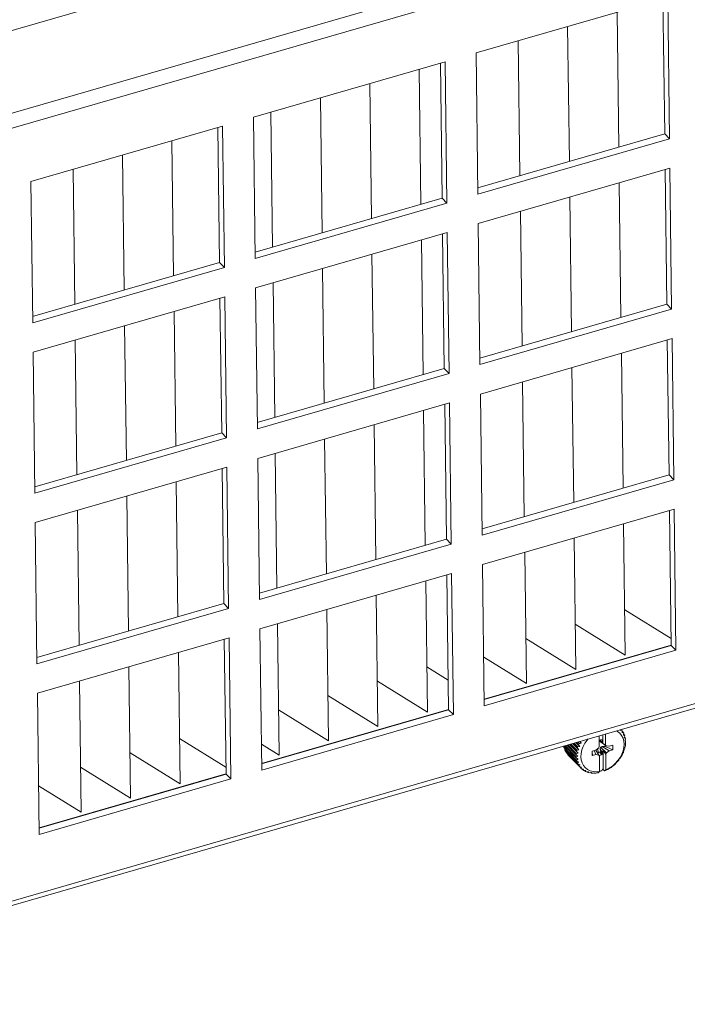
# Model space of a CAD drawing. Header units: millimetres. Extents: x 3925 to 5043, y -86 to 778.
# Tile 299 of 439: x 4835 to 4859, y 417 to 452. Entities that reach past the tile are written whole.
import ezdxf

# ---------------------------------------------------------------- set-up
doc = ezdxf.new("R2010")
doc.units = ezdxf.units.MM
doc.header["$LTSCALE"] = 46.255
doc.layers.add('H30K-FOG-FILDXF_CONTINUOUS_LINE', color=7, linetype='CONTINUOUS')
doc.layers.add('SW3DPS-52-39DXF_CONTINUOUS_LINE', color=7, linetype='CONTINUOUS')

msp = doc.modelspace()

# ---------------------------------------------------------------- linework, layer by layer
at = {"layer": 'H30K-FOG-FILDXF_CONTINUOUS_LINE', "color": 7, "linetype": 'Continuous', "lineweight": 0}
for p, q in [((4821.9532, 445.0439), (4892.402, 465.4061)), ((4822.13, 444.5502), (4892.5788, 464.9123)), ((4853.7738, 457.205), (4827.1892, 449.5211)), ((4858.2131, 452.8671), (4851.3346, 450.879)), ((4858.1045, 447.9782), (4858.0432, 452.818)), ((4858.2773, 447.8002), (4858.2131, 452.8671)), ((4856.3975, 452.3423), (4856.4588, 447.5026)), ((4854.6225, 451.8293), (4854.6837, 446.9895)), ((4852.8474, 451.3162), (4852.9087, 446.4764)), ((4851.3346, 450.879), (4851.3988, 445.812)), ((4850.2252, 450.5583), (4843.3467, 448.5702)), ((4849.2972, 450.2901), (4849.3585, 445.4503)), ((4850.1166, 445.6694), (4850.0554, 450.5092)), ((4850.2894, 445.4914), (4850.2252, 450.5583)), ((4847.5221, 449.777), (4847.5834, 444.9372)), ((4845.747, 449.264), (4845.8083, 444.4242)), ((4843.3467, 448.5702), (4843.4109, 443.5033)), ((4843.9719, 448.7509), (4844.0332, 443.9111)), ((4842.2373, 448.2495), (4835.3588, 446.2614)), ((4842.1288, 443.3607), (4842.0675, 448.2005)), ((4842.3015, 443.1826), (4842.2373, 448.2495)), ((4851.3959, 446.0392), (4858.1045, 447.9782)), ((4851.3988, 445.812), (4858.2773, 447.8002)), ((4858.2773, 447.8002), (4858.1045, 447.9782)), ((4840.4217, 447.7248), (4840.483, 442.885)), ((4838.6467, 447.2117), (4838.708, 442.3719)), ((4836.8716, 446.6987), (4836.9329, 441.8589)), ((4858.2906, 446.7468), (4851.4121, 444.7587)), ((4858.1821, 441.8579), (4858.1208, 446.6977)), ((4858.3548, 441.6798), (4858.2906, 446.7468)), ((4835.3588, 446.2614), (4835.423, 441.1945)), ((4856.4751, 446.222), (4856.5363, 441.3822)), ((4843.408, 443.7304), (4850.1166, 445.6694)), ((4850.2894, 445.4914), (4850.1166, 445.6694)), ((4854.7, 445.709), (4854.7613, 440.8692)), ((4843.4109, 443.5033), (4850.2894, 445.4914)), ((4852.9249, 445.1959), (4852.9862, 440.3561)), ((4851.4121, 444.7587), (4851.4763, 439.6917)), ((4850.3027, 444.438), (4843.4242, 442.4499)), ((4850.1942, 439.5491), (4850.1329, 444.3889)), ((4850.3669, 439.3711), (4850.3027, 444.438)), ((4849.3747, 444.1698), (4849.436, 439.33)), ((4847.5996, 443.6567), (4847.6609, 438.8169)), ((4835.4201, 441.4216), (4842.1288, 443.3607)), ((4835.423, 441.1945), (4842.3015, 443.1826)), ((4842.3015, 443.1826), (4842.1288, 443.3607)), ((4845.8245, 443.1437), (4845.8858, 438.3039)), ((4843.4242, 442.4499), (4843.4884, 437.3829)), ((4844.0494, 442.6306), (4844.1107, 437.7908)), ((4842.3148, 442.1292), (4835.4364, 440.1411)), ((4842.379, 437.0623), (4842.3148, 442.1292)), ((4842.2063, 437.2403), (4842.145, 442.0801)), ((4851.4734, 439.9189), (4858.1821, 441.8579)), ((4858.3548, 441.6798), (4858.1821, 441.8579)), ((4840.4993, 441.6045), (4840.5606, 436.7647)), ((4851.4763, 439.6917), (4858.3548, 441.6798)), ((4838.7242, 441.0914), (4838.7855, 436.2516)), ((4836.9491, 440.5783), (4837.0104, 435.7386)), ((4858.3681, 440.6265), (4851.4897, 438.6384)), ((4858.2596, 435.7376), (4858.1983, 440.5774)), ((4858.4323, 435.5595), (4858.3681, 440.6265)), ((4835.4364, 440.1411), (4835.5005, 435.0742)), ((4856.5526, 440.1017), (4856.6139, 435.2619)), ((4843.4855, 437.6101), (4850.1942, 439.5491)), ((4843.4884, 437.3829), (4850.3669, 439.3711)), ((4850.3669, 439.3711), (4850.1942, 439.5491)), ((4854.7775, 439.5886), (4854.8388, 434.7489)), ((4853.0024, 439.0756), (4853.0637, 434.2358)), ((4851.4897, 438.6384), (4851.5538, 433.5714)), ((4850.3802, 438.3177), (4843.5018, 436.3296)), ((4850.2717, 433.4288), (4850.2104, 438.2686)), ((4850.4444, 433.2507), (4850.3802, 438.3177)), ((4849.4522, 438.0495), (4849.5135, 433.2097)), ((4847.6771, 437.5364), (4847.7384, 432.6966)), ((4892.9288, 437.2783), (4822.4799, 416.9161)), ((4835.4976, 435.3013), (4842.2063, 437.2403)), ((4842.379, 437.0623), (4842.2063, 437.2403)), ((4892.8602, 437.0961), (4822.4114, 416.7339)), ((4835.5005, 435.0742), (4842.379, 437.0623)), ((4845.902, 437.0233), (4845.9633, 432.1835)), ((4844.1269, 436.5103), (4844.1882, 431.6705)), ((4843.5018, 436.3296), (4843.5659, 431.2626)), ((4842.3923, 436.0089), (4835.5139, 434.0208)), ((4842.2838, 431.12), (4842.2225, 435.9598)), ((4842.4565, 430.942), (4842.3923, 436.0089)), ((4851.551, 433.7986), (4858.2596, 435.7376)), ((4858.4323, 435.5595), (4858.2596, 435.7376)), ((4840.5768, 435.4841), (4840.6381, 430.6444)), ((4851.5538, 433.5714), (4858.4323, 435.5595)), ((4838.8017, 434.9711), (4838.863, 430.1313)), ((4837.0266, 434.458), (4837.0879, 429.6182)), ((4858.4456, 434.5061), (4851.5672, 432.518)), ((4858.3371, 429.6173), (4858.2758, 434.4571)), ((4858.5098, 429.4392), (4858.4456, 434.5061)), ((4835.5139, 434.0208), (4835.578, 428.9538)), ((4856.6301, 433.9814), (4856.6898, 429.2685)), ((4843.5631, 431.4898), (4850.2717, 433.4288)), ((4850.4444, 433.2507), (4850.2717, 433.4288)), ((4854.855, 433.4683), (4854.9147, 428.7554)), ((4843.5659, 431.2626), (4850.4444, 433.2507)), ((4853.0799, 432.9553), (4853.1396, 428.2423)), ((4851.5672, 432.518), (4851.6313, 427.4511)), ((4850.4577, 432.1974), (4843.5793, 430.2092)), ((4849.5297, 431.9291), (4849.5894, 427.2162)), ((4850.3492, 427.3085), (4850.2879, 432.1483)), ((4850.5219, 427.1304), (4850.4577, 432.1974)), ((4847.7546, 431.4161), (4847.8143, 426.7032)), ((4835.5752, 429.181), (4842.2838, 431.12)), ((4835.578, 428.9538), (4842.4565, 430.942)), ((4842.4565, 430.942), (4842.2838, 431.12)), ((4845.9796, 430.903), (4846.0392, 426.1901)), ((4858.334, 429.8626), (4856.6692, 430.8933)), ((4843.5793, 430.2092), (4843.6434, 425.1423)), ((4844.2045, 430.39), (4844.2642, 425.677)), ((4856.6898, 429.2685), (4854.8941, 430.3802)), ((4842.4698, 429.8886), (4835.5914, 427.9005)), ((4842.3613, 424.9997), (4842.3, 429.8395)), ((4842.534, 424.8216), (4842.4698, 429.8886)), ((4854.9147, 428.7554), (4853.119, 429.8672)), ((4858.3362, 429.6202), (4851.6284, 427.6814)), ((4851.6285, 427.6782), (4858.3371, 429.6173)), ((4851.6313, 427.4511), (4858.5098, 429.4392)), ((4858.5098, 429.4392), (4858.3371, 429.6173)), ((4840.6543, 429.3638), (4840.714, 424.6509)), ((4853.1396, 428.2423), (4851.6093, 429.1898)), ((4838.8792, 428.8508), (4838.9389, 424.1378)), ((4850.3358, 428.3662), (4849.5688, 428.841)), ((4837.1041, 428.3377), (4837.1638, 423.6248)), ((4849.5894, 427.2162), (4847.7937, 428.328)), ((4835.5914, 427.9005), (4835.6556, 422.8335)), ((4847.8143, 426.7032), (4846.0187, 427.8149)), ((4850.3483, 427.3114), (4843.6405, 425.3726)), ((4843.6406, 425.3695), (4850.3492, 427.3085)), ((4846.0392, 426.1901), (4844.2436, 427.3019)), ((4850.5219, 427.1304), (4850.3492, 427.3085)), ((4843.6434, 425.1423), (4850.5219, 427.1304)), ((4842.3582, 425.245), (4840.6934, 426.2757)), ((4844.2642, 425.677), (4843.6317, 426.0686)), ((4840.714, 424.6509), (4838.9183, 425.7627)), ((4838.9389, 424.1378), (4837.1432, 425.2496)), ((4842.3604, 425.0026), (4835.6526, 423.0638)), ((4835.6527, 423.0607), (4842.3613, 424.9997)), ((4835.6556, 422.8335), (4842.534, 424.8216)), ((4842.534, 424.8216), (4842.3613, 424.9997)), ((4837.1638, 423.6248), (4835.6335, 424.5722))]:
    msp.add_line(p, q, dxfattribs=at)
at = {"layer": 'SW3DPS-52-39DXF_CONTINUOUS_LINE', "color": 7, "linetype": 'Continuous', "lineweight": 0}
for p, q in [((4856.5114, 426.59), (4856.5171, 426.5558)), ((4856.5375, 426.5976), (4856.5504, 426.5842)), ((4856.5759, 426.5535), (4856.581, 426.4787)), ((4855.759, 425.989), (4855.7542, 426.3712)), ((4855.8421, 426.228), (4855.8556, 426.2288)), ((4855.8556, 426.2288), (4855.8581, 426.1489)), ((4855.8902, 426.0943), (4855.8862, 426.4093)), ((4855.9796, 426.4363), (4855.9845, 426.0541)), ((4856.5771, 426.5364), (4856.6127, 426.4997)), ((4856.6317, 426.4323), (4856.6304, 426.3901)), ((4856.6324, 426.4644), (4856.6317, 426.4323)), ((4856.6317, 426.4323), (4856.6596, 426.4035)), ((4856.6679, 426.3204), (4856.6644, 426.2916)), ((4856.6731, 426.3643), (4856.6679, 426.3204)), ((4856.6679, 426.3204), (4856.69, 426.2977)), ((4856.6897, 426.2198), (4856.6823, 426.1852)), ((4856.6859, 426.2022), (4856.7033, 426.1842)), ((4856.6971, 426.2553), (4856.6897, 426.2198)), ((4854.49, 426.0058), (4854.485, 425.9749)), ((4854.485, 425.9749), (4854.9456, 425.5001)), ((4854.4953, 425.934), (4854.9559, 425.4592)), ((4854.5059, 426.0104), (4854.934, 425.5691)), ((4854.5201, 425.9085), (4854.5174, 425.8701)), ((4854.5174, 425.8701), (4854.978, 425.3953)), ((4854.536, 426.0191), (4854.9301, 425.6127)), ((4854.5904, 426.0348), (4854.9292, 425.6856)), ((4854.6271, 426.0454), (4854.9319, 425.7311)), ((4854.6917, 426.0641), (4854.9417, 425.8063)), ((4854.7342, 426.0764), (4854.951, 425.8529)), ((4855.0185, 425.8706), (4854.8003, 426.0955)), ((4854.8077, 426.0976), (4854.9712, 425.929)), ((4854.8552, 426.1113), (4854.9868, 425.9756)), ((4855.0576, 425.9878), (4854.9197, 426.13)), ((4854.9362, 426.1347), (4855.0172, 426.0512)), ((4855.0185, 425.8706), (4854.9712, 425.929)), ((4854.9878, 426.1497), (4855.0388, 426.097)), ((4855.0576, 425.9878), (4855.0172, 426.0512)), ((4855.1119, 426.1029), (4855.0493, 426.1675)), ((4855.1119, 426.1029), (4855.0787, 426.1706)), ((4855.5064, 425.8206), (4855.6327, 425.8592)), ((4855.6348, 425.6942), (4855.5768, 425.8421)), ((4855.6281, 425.8578), (4855.7399, 425.6782)), ((4855.6327, 425.8592), (4855.7366, 425.9356)), ((4855.7308, 425.7701), (4855.6986, 425.9076)), ((4855.7366, 425.9356), (4855.759, 425.989)), ((4855.8581, 426.1489), (4855.7854, 426.1852)), ((4855.7892, 425.8901), (4855.8627, 425.7863)), ((4855.8004, 426.1486), (4856.008, 426.014)), ((4856.0113, 425.7566), (4855.8029, 425.958)), ((4855.8581, 426.1489), (4855.8902, 426.0943)), ((4855.8932, 425.8589), (4855.8627, 425.7863)), ((4855.8664, 425.9868), (4856.1152, 425.833)), ((4855.8902, 426.0943), (4855.9845, 426.0541)), ((4855.9889, 425.7032), (4855.8932, 425.8589)), ((4855.902, 425.1579), (4855.8932, 425.8589)), ((4855.9845, 426.0541), (4856.008, 426.014)), ((4856.008, 426.014), (4856.1131, 425.998)), ((4856.1131, 425.998), (4856.2395, 426.0324)), ((4856.2415, 425.8716), (4856.1152, 425.833)), ((4856.6687, 425.957), (4856.6784, 425.9433)), ((4856.6938, 426.1058), (4856.6837, 426.0729)), ((4856.6837, 426.0729), (4856.6995, 426.0653)), ((4856.6857, 426.0795), (4856.6995, 426.0653)), ((4856.7039, 426.1395), (4856.6938, 426.1058)), ((4854.534, 425.8328), (4854.9946, 425.358)), ((4854.5655, 425.8003), (4854.5661, 425.7753)), ((4854.5661, 425.7753), (4855.0267, 425.3005)), ((4854.5887, 425.7422), (4855.0493, 425.2674)), ((4854.6292, 425.7005), (4854.6302, 425.6922)), ((4854.6302, 425.6922), (4855.0908, 425.2174)), ((4854.9884, 425.6393), (4854.9292, 425.6856)), ((4854.9981, 425.5297), (4854.934, 425.5691)), ((4854.9953, 425.7536), (4854.9417, 425.8063)), ((4855.5054, 425.6718), (4855.4998, 425.7757)), ((4855.5082, 425.6597), (4855.5028, 425.7962)), ((4855.5082, 425.6597), (4855.5054, 425.6718)), ((4855.6348, 425.6942), (4855.5082, 425.6597)), ((4855.7399, 425.6782), (4855.6348, 425.6942)), ((4855.7635, 425.6381), (4855.7399, 425.6782)), ((4855.7705, 425.0847), (4855.7635, 425.6381)), ((4855.8366, 425.6925), (4855.7759, 425.7872)), ((4855.8622, 425.7046), (4855.8089, 425.8008)), ((4855.8622, 425.7046), (4855.8366, 425.6925)), ((4855.8627, 425.7863), (4855.8622, 425.7046)), ((4856.0113, 425.7566), (4855.9889, 425.7032)), ((4855.9889, 425.7032), (4855.9959, 425.1498)), ((4856.1152, 425.833), (4856.0113, 425.7566)), ((4855.0241, 425.427), (4854.9559, 425.4592)), ((4855.0659, 425.3332), (4854.9946, 425.358)), ((4855.1227, 425.2501), (4855.0493, 425.2674)), ((4855.0986, 425.2092), (4855.0908, 425.2174)), ((4855.1935, 425.1794), (4855.1189, 425.1893)), ((4855.1302, 425.1877), (4855.169, 425.1477)), ((4855.8778, 425.1694), (4855.8441, 425.1195)), ((4855.902, 425.1579), (4855.8778, 425.1694)), ((4855.902, 425.1579), (4855.9483, 425.1102)), ((4855.9483, 425.1102), (4855.9959, 425.1498)), ((4855.2296, 425.124), (4855.2021, 425.125)), ((4855.2767, 425.1224), (4855.2296, 425.124)), ((4855.2296, 425.124), (4855.2598, 425.0928)), ((4855.3377, 425.0782), (4855.2973, 425.076)), ((4855.3708, 425.0803), (4855.3377, 425.0782)), ((4855.3377, 425.0782), (4855.3615, 425.0537)), ((4855.4531, 425.0506), (4855.4026, 425.0431)), ((4855.474, 425.0538), (4855.4531, 425.0506)), ((4855.4531, 425.0506), (4855.472, 425.0312)), ((4855.5743, 425.041), (4855.5892, 425.0256)), ((4855.5892, 425.0256), (4855.5843, 425.0434)), ((4855.6992, 425.0492), (4855.7108, 425.0373)), ((4855.7108, 425.0373), (4855.6995, 425.0495)), ((4855.7143, 425.0378), (4855.7108, 425.0373)), ((4855.7705, 425.0847), (4855.7143, 425.0378)), ((4855.797, 425.1044), (4855.77, 425.1238)), ((4855.9578, 425.1106), (4855.9483, 425.1102))]:
    msp.add_line(p, q, dxfattribs=at)
for points in [[(4855.9959, 425.1499), (4856.1153, 425.2104), (4856.2287, 425.2869), (4856.3332, 425.3774), (4856.4263, 425.4796), (4856.5055, 425.591), (4856.5689, 425.7088), (4856.6149, 425.83), (4856.6423, 425.9516), (4856.6506, 426.0706), (4856.6394, 426.1839), (4856.609, 426.2888), (4856.5603, 426.3826), (4856.4944, 426.463), (4856.413, 426.528), (4856.3706, 426.5494)], [(4856.5171, 426.5558), (4856.5337, 426.5697), (4856.5504, 426.5842)], [(4856.5504, 426.5842), (4856.5634, 426.5691), (4856.5759, 426.5535)], [(4855.3632, 426.2582), (4855.3217, 426.2126), (4855.2425, 426.1012), (4855.1791, 425.9834), (4855.1331, 425.8622), (4855.1056, 425.7406), (4855.0974, 425.6216), (4855.1086, 425.5083), (4855.1389, 425.4034), (4855.1876, 425.3096), (4855.2535, 425.2292), (4855.335, 425.1642), (4855.4299, 425.1163), (4855.5359, 425.0867), (4855.6504, 425.0761), (4855.7705, 425.0847)], [(4855.7562, 426.2097), (4855.7614, 426.2118), (4855.8021, 426.2227), (4855.8421, 426.228)], [(4855.7983, 426.2217), (4855.7969, 426.218), (4855.7911, 426.2016), (4855.7854, 426.1852)], [(4856.581, 426.4787), (4856.5968, 426.489), (4856.6127, 426.4997)], [(4856.6127, 426.4997), (4856.6229, 426.4822), (4856.6324, 426.4644)], [(4856.6304, 426.3901), (4856.6449, 426.3966), (4856.6596, 426.4035)], [(4856.6596, 426.4035), (4856.6666, 426.3841), (4856.6731, 426.3643)], [(4856.6644, 426.2916), (4856.6771, 426.2945), (4856.69, 426.2977)], [(4856.69, 426.2977), (4856.6938, 426.2766), (4856.6971, 426.2553)], [(4854.4953, 425.934), (4854.4899, 425.9543), (4854.485, 425.9749)], [(4854.534, 425.8328), (4854.5254, 425.8513), (4854.5174, 425.8701)], [(4854.9417, 425.8063), (4854.946, 425.8296), (4854.951, 425.8529)], [(4854.951, 425.8529), (4854.9852, 425.8617), (4855.0185, 425.8706)], [(4854.9712, 425.929), (4854.9787, 425.9523), (4854.9868, 425.9756)], [(4854.9868, 425.9756), (4855.0227, 425.9816), (4855.0576, 425.9878)], [(4855.0172, 426.0512), (4855.0277, 426.0742), (4855.0388, 426.097)], [(4855.0388, 426.097), (4855.0759, 426.0999), (4855.1119, 426.1029)], [(4855.7854, 426.1852), (4855.7899, 426.1731), (4855.7949, 426.1609), (4855.8004, 426.1486)], [(4855.8029, 425.958), (4855.7977, 425.9365), (4855.7932, 425.9138), (4855.7892, 425.8901)], [(4855.7892, 425.8901), (4855.7955, 425.8607), (4855.8089, 425.8008)], [(4855.8664, 425.9868), (4855.8441, 425.9776), (4855.8229, 425.968), (4855.8029, 425.958)], [(4855.9549, 425.9886), (4855.925, 425.9881), (4855.8955, 425.9875), (4855.8664, 425.9868)], [(4855.9657, 426.0414), (4855.9657, 426.0405), (4855.9617, 426.0146), (4855.9549, 425.9886)], [(4855.9549, 425.9886), (4856.0463, 425.9516), (4856.1418, 425.9126), (4856.2415, 425.8716)], [(4856.2395, 426.0324), (4856.2488, 425.9816), (4856.2495, 425.9275), (4856.2415, 425.8716)], [(4856.666, 425.8966), (4856.6516, 425.8677), (4856.6374, 425.8397)], [(4856.6374, 425.8397), (4856.6391, 425.8301), (4856.6406, 425.8206)], [(4856.6784, 425.9433), (4856.6725, 425.92), (4856.666, 425.8966)], [(4856.6935, 426.0192), (4856.681, 425.9876), (4856.6687, 425.957)], [(4856.6823, 426.1852), (4856.6928, 426.1846), (4856.7033, 426.1842)], [(4856.6995, 426.0653), (4856.6968, 426.0423), (4856.6935, 426.0192)], [(4856.7033, 426.1842), (4856.7039, 426.162), (4856.7039, 426.1395)], [(4854.5887, 425.7422), (4854.5771, 425.7585), (4854.5661, 425.7753)], [(4854.9292, 425.6856), (4854.9303, 425.7083), (4854.9319, 425.7311)], [(4854.9301, 425.6127), (4854.9597, 425.626), (4854.9884, 425.6393)], [(4854.934, 425.5691), (4854.9318, 425.5908), (4854.9301, 425.6127)], [(4854.9319, 425.7311), (4854.9641, 425.7424), (4854.9953, 425.7536)], [(4854.9456, 425.5001), (4854.9723, 425.5149), (4854.9981, 425.5297)], [(4854.9559, 425.4592), (4854.9505, 425.4795), (4854.9456, 425.5001)], [(4855.4981, 425.7263), (4855.4988, 425.7692), (4855.5064, 425.8206)], [(4855.5054, 425.6718), (4855.4985, 425.7192), (4855.4981, 425.7263)], [(4855.7308, 425.7701), (4855.7124, 425.7654), (4855.6939, 425.7621), (4855.688, 425.7615)], [(4855.7759, 425.7872), (4855.7607, 425.7805), (4855.7456, 425.7748), (4855.7308, 425.7701)], [(4855.8366, 425.6925), (4855.7965, 425.6763), (4855.7558, 425.6654), (4855.748, 425.6644)], [(4855.8089, 425.8008), (4855.8006, 425.7977), (4855.7923, 425.7945), (4855.7841, 425.791), (4855.776, 425.7872)], [(4856.4541, 425.5019), (4856.4449, 425.4868), (4856.4353, 425.4716)], [(4856.488, 425.5395), (4856.4709, 425.5204), (4856.4541, 425.5019)], [(4856.5178, 425.5824), (4856.5031, 425.5608), (4856.488, 425.5395)], [(4856.529, 425.6099), (4856.5236, 425.5962), (4856.5178, 425.5824)], [(4856.5622, 425.6544), (4856.5456, 425.6318), (4856.529, 425.6099)], [(4856.5867, 425.6995), (4856.5747, 425.6769), (4856.5622, 425.6544)], [(4856.5906, 425.7232), (4856.5888, 425.7114), (4856.5867, 425.6995)], [(4856.6219, 425.7742), (4856.6062, 425.7483), (4856.5906, 425.7232)], [(4856.6406, 425.8206), (4856.6315, 425.7974), (4856.6219, 425.7742)], [(4854.978, 425.3953), (4855.0014, 425.4112), (4855.0241, 425.427)], [(4854.9946, 425.358), (4854.986, 425.3765), (4854.978, 425.3953)], [(4855.0267, 425.3005), (4855.0466, 425.3169), (4855.0659, 425.3332)], [(4855.0493, 425.2674), (4855.0377, 425.2837), (4855.0267, 425.3005)], [(4855.0908, 425.2174), (4855.1071, 425.2338), (4855.1227, 425.2501)], [(4855.1189, 425.1893), (4855.1046, 425.2031), (4855.0986, 425.2092)], [(4855.169, 425.1477), (4855.1815, 425.1636), (4855.1935, 425.1794)], [(4855.2021, 425.125), (4855.1854, 425.1361), (4855.169, 425.1477)], [(4856.0041, 425.1318), (4855.981, 425.1209), (4855.9578, 425.1106)], [(4856.0519, 425.163), (4856.0284, 425.1475), (4856.0041, 425.1318)], [(4856.0784, 425.1709), (4856.0651, 425.1668), (4856.0519, 425.163)], [(4856.123, 425.1977), (4856.1008, 425.1841), (4856.0784, 425.1709)], [(4856.164, 425.2303), (4856.1438, 425.2141), (4856.123, 425.1977)], [(4856.1939, 425.2456), (4856.1789, 425.2377), (4856.164, 425.2303)], [(4856.236, 425.2774), (4856.2151, 425.2612), (4856.1939, 425.2456)], [(4856.2697, 425.3102), (4856.2531, 425.2939), (4856.236, 425.2774)], [(4856.302, 425.333), (4856.2858, 425.3214), (4856.2697, 425.3102)], [(4856.3407, 425.3693), (4856.3215, 425.351), (4856.302, 425.333)], [(4856.3671, 425.4013), (4856.3542, 425.3854), (4856.3407, 425.3693)], [(4856.4007, 425.4316), (4856.3838, 425.4162), (4856.3671, 425.4013)], [(4856.4353, 425.4716), (4856.4182, 425.4515), (4856.4007, 425.4316)], [(4855.2598, 425.0928), (4855.2685, 425.1077), (4855.2767, 425.1224)], [(4855.2973, 425.076), (4855.2784, 425.0841), (4855.2598, 425.0928)], [(4855.3615, 425.0537), (4855.3663, 425.067), (4855.3708, 425.0803)], [(4855.4026, 425.0431), (4855.3819, 425.0481), (4855.3615, 425.0537)], [(4855.472, 425.0312), (4855.4731, 425.0425), (4855.474, 425.0538)], [(4855.5159, 425.027), (4855.4938, 425.0288), (4855.472, 425.0312)], [(4855.5843, 425.0434), (4855.5506, 425.0352), (4855.5159, 425.027)], [(4855.635, 425.028), (4855.612, 425.0265), (4855.5892, 425.0256)], [(4855.6995, 425.0495), (4855.6677, 425.0388), (4855.635, 425.028)], [(4855.797, 425.1044), (4855.8206, 425.1117), (4855.8441, 425.1195)]]:
    msp.add_lwpolyline(points, dxfattribs=at)

doc.saveas('drawing.dxf')
